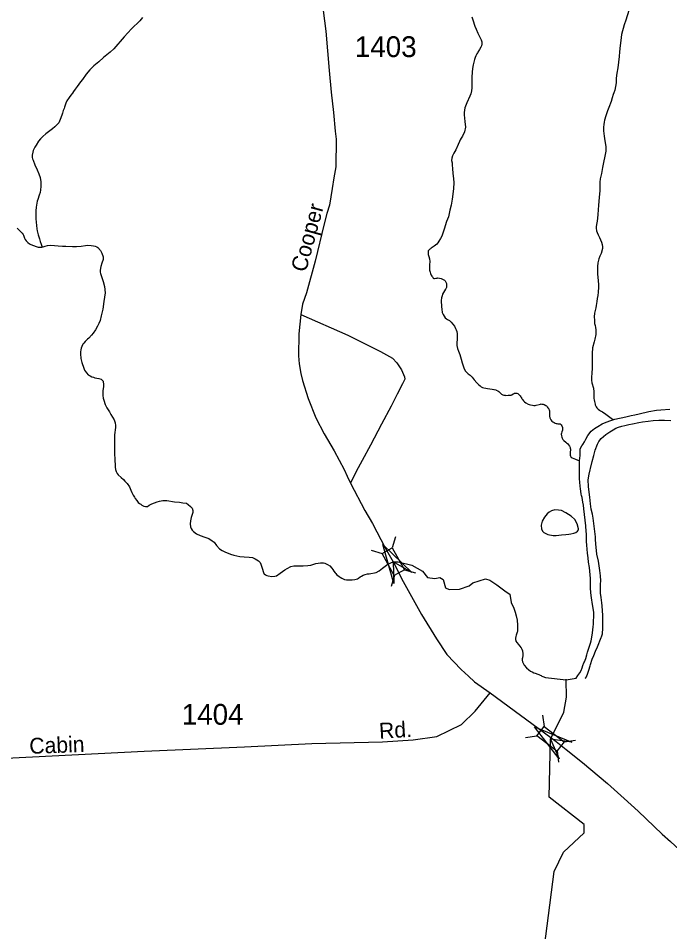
# Model space of a CAD drawing. Extents: x 2220236 to 2384410, y 720751 to 894131.
# Drawn here: x 2306111 to 2310028, y 864576 to 870069 of the extents above; entities that cross this region are included whole.
import ezdxf

# ---------------------------------------------------------------- set-up
doc = ezdxf.new("R2010")
doc.units = 0
doc.layers.add('Default', color=7, linetype='Continuous')

msp = doc.modelspace()

# ---------------------------------------------------------------- linework, layer by layer
at = {"layer": 'Default'}
for p, q in [((2308379.2, 866951.6), (2308360.3, 866885.2)), ((2308232.2, 866869.8), (2308298.6, 866850.9)), ((2308433.5, 866753), (2308499.8, 866734.1)), ((2308373.2, 866719.5), (2308354.3, 866653.1)), ((2309404.9, 866091.7), (2309405.2, 866095.8)), ((2309263.2, 865878.4), (2309272.6, 865810.1)), ((2309161.5, 865744.5), (2309229.9, 865753.8)), ((2309392.7, 865718.4), (2309461.1, 865727.8)), ((2309351, 865663.5), (2309360.4, 865595.1))]:
    msp.add_line(p, q, dxfattribs=at)
for points in [[(2307934.6, 870196.6), (2307960.8, 869990.8), (2307981.2, 869754.2), (2307993, 869623.7), (2308006.6, 869501.7), (2308016.7, 869389.9), (2308021.9, 869341.8), (2308020.1, 869174.7), (2308009.1, 869110.3), (2307999, 869045.9), (2307982.1, 868945.4), (2307966.8, 868895.1), (2307949.9, 868832.4), (2307895.7, 868608.8), (2307844.9, 868417.3), (2307821.2, 868349.5), (2307809.3, 868286.9), (2307797.5, 868171.6), (2307795.8, 868039.5), (2307799.2, 867992), (2307809.3, 867932.7), (2307819.5, 867890.4), (2307855, 867781.9), (2307900.8, 867666.7), (2307949.9, 867570.2), (2308010.8, 867468.5), (2308070.1, 867356.7), (2308088.7, 867316), (2308109, 867273.6), (2308195.4, 867109.3), (2308240.5, 867031), (2308317.3, 866885.6), (2308365.9, 866800.9)], [(2309781.4, 870115.8), (2309763.4, 870057.6), (2309753.4, 870029.2), (2309737.3, 869971.1), (2309733.4, 869935.8), (2309729.4, 869905.2), (2309725.4, 869867.4), (2309723.3, 869839.3), (2309715.3, 869771.8), (2309709.3, 869737.9), (2309707.2, 869709.8), (2309705.4, 869681.1), (2309701.3, 869659.5), (2309697.4, 869637.2), (2309691.5, 869621.3), (2309687.3, 869609.7), (2309681.3, 869591.5), (2309675.4, 869569), (2309661.3, 869531.6), (2309653.4, 869511.5), (2309644.1, 869483.3), (2309635.6, 869455.8), (2309633.3, 869443.5), (2309631.3, 869431), (2309629.4, 869413.7), (2309629.3, 869391.5), (2309631.3, 869375.2), (2309633.4, 869359.8), (2309637.9, 869331.2), (2309643.3, 869297), (2309644.1, 869283.8), (2309643.3, 869269), (2309637.3, 869239.3), (2309629.3, 869201.2), (2309623.3, 869171.3), (2309617.4, 869135.1), (2309609.3, 869103.5), (2309607.3, 869083), (2309607.4, 869032.8), (2309603.3, 868990.8), (2309599.3, 868945.7), (2309595.2, 868889.7), (2309593.3, 868867.4), (2309591.3, 868849.3), (2309589.3, 868839.4), (2309585.2, 868817), (2309585.2, 868807.2), (2309587.3, 868790.9), (2309591.3, 868781.1), (2309597.2, 868767.5), (2309605.3, 868751.4), (2309611.3, 868736.9), (2309617.3, 868723.1), (2309621.2, 868709.5), (2309623.4, 868695.6), (2309623.4, 868684.7), (2309615.3, 868655), (2309607.3, 868639.1), (2309601.2, 868621.6), (2309595.3, 868599.2), (2309593.3, 868576.9), (2309593.3, 868561.3), (2309593.4, 868544.9), (2309593.3, 868531.1), (2309595.3, 868511.3), (2309597.2, 868489.4), (2309599.3, 868468.9), (2309599.4, 868457.5), (2309599.3, 868443.5), (2309597.2, 868431), (2309597.2, 868421.2), (2309595.2, 868401.5)], [(2306859, 870073), (2306842.4, 870054.3), (2306793, 870004.6), (2306748.9, 869957), (2306685.1, 869884.6), (2306663.1, 869864.9), (2306623, 869832.8), (2306595, 869807), (2306565, 869782.8), (2306541, 869758.8), (2306519, 869732.5), (2306496.9, 869700.4), (2306484.9, 869686.9), (2306464.8, 869658.8), (2306452.9, 869642.7), (2306442.9, 869628.5), (2306436.9, 869618.5), (2306427, 869606.5), (2306416.9, 869593.1), (2306402.9, 869572.7), (2306396.9, 869558.4), (2306393, 869546.9), (2306388.9, 869534.3), (2306386.8, 869527), (2306380.9, 869514.3), (2306376.8, 869498.6), (2306372.8, 869487), (2306362.9, 869460.2), (2306355, 869440.3), (2306348.8, 869434.2), (2306330.9, 869416.3), (2306316.8, 869404.3), (2306276.8, 869374.6)], [(2308839, 870077.2), (2308843.1, 870065.7), (2308849.1, 870047.2), (2308853, 870033.3), (2308857.1, 870021.3), (2308865.1, 870003.6), (2308875.1, 869979.4), (2308885.1, 869959.2), (2308891.2, 869947.2), (2308895.1, 869939.2), (2308899.2, 869927.8), (2308899.4, 869913), (2308897.2, 869903.9), (2308892.9, 869894.7), (2308883.9, 869880.3), (2308875.1, 869865.3), (2308872.5, 869861), (2308869.2, 869855.1), (2308863, 869843.4), (2308859, 869833.5), (2308855.1, 869821.7), (2308847, 869789.4), (2308843.1, 869767.2), (2308841, 869745.7), (2308839.1, 869715.2), (2308839.1, 869691.4), (2308839.2, 869669.4), (2308839.1, 869651.2), (2308837, 869633.1), (2308832.4, 869614.1), (2308827.1, 869601.5), (2308809.2, 869561.5), (2308805.2, 869551.4), (2308797.1, 869529.8), (2308794.2, 869515.7), (2308793, 869502.4), (2308793, 869487.8), (2308797, 869447.8), (2308800, 869414.1), (2308793.4, 869386), (2308783, 869359.4), (2308775.1, 869347.4), (2308769.1, 869337.4), (2308765.1, 869327.4), (2308757.1, 869309.1), (2308742.8, 869278.1), (2308731, 869257), (2308727.1, 869249.6), (2308723.1, 869241.3), (2308719, 869227.1), (2308717, 869213), (2308719.2, 869199.1), (2308721, 869185.4), (2308723, 869165.6), (2308725, 869135.3), (2308729, 869105.2), (2308731.1, 869079.1), (2308729.1, 869045.2), (2308725.1, 869011.5), (2308721.1, 868981.1), (2308715, 868945.4), (2308707, 868915.7), (2308697.1, 868875), (2308687, 868847.4), (2308671.1, 868801), (2308662.9, 868771), (2308657, 868759.4), (2308649, 868745), (2308639, 868729), (2308633, 868719), (2308627, 868711.3), (2308612.4, 868699.1), (2308594.3, 868687), (2308589.1, 868683.5), (2308585, 868680.8), (2308579, 868674.9), (2308576.4, 868670.6), (2308575.5, 868668.2), (2308574.9, 868663.2), (2308575.2, 868655), (2308576.1, 868649.2), (2308579.2, 868636.3), (2308582.9, 868623.3), (2308584.3, 868618.5)], [(2306276.8, 869374.6), (2306258.9, 869358.3), (2306244.8, 869344.7), (2306232.8, 869330.2), (2306218.6, 869306.6), (2306210.9, 869294.9), (2306204.8, 869282.2), (2306200.9, 869274.7), (2306197.9, 869263.9), (2306194.8, 869246.6), (2306194.8, 869232.6), (2306196.8, 869222.9), (2306200.7, 869214.8), (2306210.8, 869188.2), (2306224.9, 869158.4), (2306234.9, 869134.2), (2306242.8, 869112.3), (2306246.8, 869086.3), (2306246.2, 869058.4), (2306245, 869037.8), (2306242.3, 869022.1), (2306236.8, 869004.6), (2306228.8, 868978.9), (2306224.8, 868968.9), (2306218.7, 868932.5), (2306216.8, 868910.2), (2306216.8, 868892.2), (2306216.8, 868862.8), (2306218.8, 868842.2), (2306220.8, 868822.7), (2306222.9, 868802.2), (2306224.7, 868790.9), (2306230.7, 868766.5), (2306234.8, 868754.3), (2306238.9, 868742.2), (2306242.8, 868726.8), (2306248.8, 868710.6), (2306252.9, 868698.4), (2306252.7, 868693.6)], [(2306104.8, 868806.3), (2306120.7, 868790.6), (2306134.9, 868776.4), (2306140, 868769.2), (2306142.8, 868764.5), (2306144.8, 868758.8), (2306148.7, 868746.7), (2306153.2, 868738.7), (2306159, 868730.7), (2306162.7, 868726.7), (2306168.8, 868720.3), (2306178.7, 868712.5), (2306186.7, 868708.9), (2306202.8, 868702.1), (2306218.8, 868696.2), (2306230.8, 868692.7), (2306244.8, 868692.2), (2306252.7, 868693.6)], [(2306252.7, 868693.6), (2306260.7, 868694.7), (2306272.7, 868698.4), (2306286.8, 868702.2), (2306302.9, 868704.6), (2306328.8, 868702.3), (2306350.9, 868700.8), (2306376.8, 868698.6), (2306396.8, 868698.5), (2306436.9, 868696.1), (2306460.9, 868696.3), (2306488.8, 868698.2), (2306514.9, 868702.5), (2306529.4, 868703.9), (2306550.5, 868702.4), (2306563, 868700.5), (2306572.9, 868698.5), (2306582.8, 868694.7), (2306589, 868690.9), (2306604.9, 868672.6), (2306614.4, 868655.8), (2306620.9, 868634.6), (2306621, 868618.2), (2306612.8, 868596.7), (2306606.9, 868576.6), (2306603, 868554.5), (2306603, 868542.9), (2306604.8, 868533.9), (2306620.8, 868486.2), (2306628.8, 868456.1), (2306633, 868418.6), (2306624.9, 868366.5), (2306618.8, 868320.4), (2306608.8, 868280.6), (2306603, 868252.3), (2306594.9, 868234), (2306586.8, 868218.1), (2306574.8, 868196.4), (2306560.9, 868176), (2306550.8, 868164.2), (2306534.9, 868146.3), (2306528.1, 868140.2), (2306520.8, 868134.1), (2306512.9, 868126.4), (2306504.9, 868116.3), (2306499.2, 868108.6), (2306492.7, 868096.2), (2306489.5, 868086.2), (2306486.8, 868074.5), (2306485, 868063.8), (2306484.8, 868050.6), (2306487.5, 868023.7), (2306492.7, 867998.5), (2306504.7, 867964.6), (2306509.6, 867953.2), (2306514.8, 867944.4), (2306520.9, 867936.4), (2306532.1, 867925.5), (2306542.6, 867918.5), (2306552.8, 867913.9), (2306562.8, 867910.4), (2306572.5, 867907.4), (2306582.8, 867904.6), (2306594.9, 867902.5), (2306608.9, 867898.2), (2306617, 867891.2), (2306621, 867886.3), (2306622.7, 867882.4), (2306624.7, 867869.3), (2306622.9, 867854.4), (2306619.2, 867828), (2306619.1, 867800.2), (2306620.9, 867785.5), (2306624.8, 867772.4), (2306634.7, 867746.6), (2306644.7, 867726.6), (2306658.9, 867702.4), (2306668.6, 867685.6), (2306678.5, 867670.4), (2306686.9, 867654.3), (2306693.9, 867635.8), (2306696.1, 867621.1), (2306695.8, 867607.3), (2306690.8, 867564.3), (2306688.9, 867504.4), (2306688.9, 867455.9), (2306691.4, 867412.6), (2306693.1, 867382.3), (2306694.8, 867369.9), (2306696.7, 867356.2), (2306700.8, 867344), (2306706.7, 867332), (2306712.9, 867324.1), (2306730.7, 867308.4), (2306743.4, 867296.5), (2306752.8, 867286.3), (2306766.8, 867272.1)], [(2308584.3, 868618.5), (2308585, 868611.1), (2308585.1, 868605.3), (2308583.6, 868588.9), (2308582.9, 868574.8), (2308583.2, 868567.5), (2308584.8, 868553.7), (2308586.9, 868541.4), (2308589, 868534.9), (2308593, 868525.2), (2308597, 868518.8), (2308600.9, 868513.4), (2308603.6, 868509.3), (2308606.5, 868507), (2308608.4, 868505.3), (2308610.4, 868504.5), (2308613, 868504.7), (2308622.9, 868506.9), (2308629.1, 868507.1), (2308632.9, 868507.3), (2308643.6, 868505.9), (2308654.1, 868503.9), (2308661.2, 868501), (2308666.5, 868497.8), (2308673.1, 868493.3), (2308677.9, 868489.3), (2308681, 868485.4), (2308686.3, 868474.8), (2308686.9, 868465.1), (2308685.9, 868451), (2308683, 868442.7), (2308680.9, 868439.4), (2308674.9, 868429.4), (2308668.9, 868419.3), (2308663, 868409.1), (2308659.1, 868400.7), (2308655, 868387.5), (2308654.9, 868371.1), (2308655.1, 868333.3), (2308657, 868319.4), (2308661, 868300.7), (2308667, 868287), (2308671.8, 868277.4), (2308678.9, 868268.7), (2308686.8, 868261.6), (2308693, 868256.8), (2308703.1, 868250.8), (2308707.2, 868247.6), (2308715.1, 868241.3), (2308724.9, 868230.3), (2308733.7, 868216.7), (2308740.2, 868203.9), (2308745, 868195.1), (2308747.7, 868186), (2308750.1, 868172.3), (2308751, 868149.4), (2308750.5, 868138.7), (2308749, 868117.3), (2308749, 868100.9), (2308752.3, 868083.8), (2308759, 868066.9), (2308767.1, 868046.6), (2308775, 868019.1), (2308780.9, 867997.1), (2308787, 867979.4), (2308793, 867960.6), (2308801, 867947.1), (2308809.1, 867939.3), (2308817, 867931.4), (2308829, 867922.9), (2308841.1, 867911), (2308853.1, 867895), (2308869.1, 867876.9), (2308879.1, 867866.5), (2308889.1, 867857.9), (2308895, 867853.3), (2308903, 867849.5), (2308911.1, 867846.6), (2308923, 867844.7), (2308933.5, 867842.5), (2308961.1, 867838.9), (2308969.9, 867837.4), (2308973.6, 867836), (2308981.7, 867833.9), (2308985.1, 867833.2), (2308995.1, 867828.6), (2309000.1, 867824.8), (2309005, 867820.8), (2309011.1, 867814.5), (2309017.3, 867809.1), (2309025.1, 867805.3), (2309031.2, 867803.1), (2309038, 867801.8), (2309043, 867801.2), (2309057.8, 867801.8), (2309070, 867803.1), (2309074.6, 867803.3)], [(2309595.2, 868401.5), (2309591.2, 868383.1), (2309589.3, 868366.6), (2309586.5, 868341.9), (2309583.3, 868327.2), (2309579.3, 868311.4), (2309576.3, 868296.5), (2309573.9, 868273.4), (2309575.3, 868253), (2309576.9, 868233.3), (2309579.2, 868221.2), (2309581.3, 868208.8), (2309583.3, 868194.9), (2309584.5, 868181.1), (2309583.3, 868167.1), (2309577.2, 868138.8), (2309573.2, 868123.3), (2309564.7, 868088.3), (2309561.3, 868052.9), (2309561.3, 868029.1), (2309561.2, 867993.1), (2309561.2, 867962.7), (2309559.3, 867937.2), (2309557.2, 867909.1), (2309557.3, 867892.7), (2309559.1, 867877.2), (2309569.3, 867844.8), (2309571.2, 867822.9), (2309571.3, 867799.1), (2309571.2, 867782.6), (2309573.3, 867775.3), (2309576.6, 867763.9), (2309578.5, 867756.5), (2309579.2, 867749.2), (2309579.8, 867745.2), (2309581.3, 867741), (2309585.3, 867733), (2309589.3, 867726.8), (2309597.3, 867718.1), (2309605.3, 867712.6), (2309611.3, 867708.7), (2309623.3, 867702.7), (2309644.3, 867688.8), (2309659.2, 867677), (2309667.2, 867670.7), (2309675.3, 867664.7), (2309681.3, 867660.7), (2309692.6, 867656.2)], [(2307809.3, 868286.9), (2308093.8, 868163.2), (2308288.5, 868064.9), (2308361.3, 868024.2), (2308388.4, 867997.1), (2308415.5, 867954.8), (2308434.1, 867912.4), (2308435.8, 867898.9), (2308422.3, 867871.7), (2308390.1, 867809.1), (2308352.9, 867736.2), (2308295.3, 867627.8), (2308229.2, 867502.4), (2308178.4, 867409.2), (2308142.9, 867343.1), (2308109, 867273.6)], [(2309074.6, 867803.3), (2309079.1, 867805.1), (2309087, 867811.2), (2309092.2, 867813), (2309095.3, 867813.9), (2309099.1, 867814.9), (2309103.7, 867815.1), (2309108.5, 867814.5), (2309114.8, 867812.3), (2309119.1, 867809.1), (2309125.2, 867802.8), (2309129.2, 867798.9), (2309133.2, 867793.3), (2309135.2, 867789.4), (2309139.2, 867782.9), (2309141.2, 867778.8), (2309143.1, 867775.7), (2309149.2, 867768.5), (2309155.1, 867763), (2309162.5, 867756.9), (2309177, 867749.3), (2309183.1, 867746.9), (2309191.8, 867744.9), (2309203.1, 867742.9), (2309212, 867741.5), (2309219.2, 867741), (2309225.3, 867742), (2309242.7, 867747), (2309251.9, 867748.9), (2309255, 867749.9), (2309259.1, 867749.2), (2309266.7, 867748.7), (2309272.8, 867746.6), (2309283.4, 867741.2), (2309287.1, 867739), (2309289.2, 867736.5), (2309291.1, 867733.3), (2309295.2, 867726.9), (2309297.1, 867724.6), (2309301.2, 867720.6), (2309302.3, 867718.2), (2309303.7, 867715), (2309305.1, 867709.3), (2309305.2, 867701.1), (2309305.1, 867695.3), (2309305.2, 867688.7), (2309305.2, 867687.1), (2309306, 867677.3), (2309308.3, 867666), (2309310.8, 867658.7), (2309313.2, 867654.6), (2309319.1, 867646.7), (2309325.2, 867642.9), (2309329.4, 867639.7), (2309334.1, 867637.5), (2309338.6, 867635.2), (2309345.3, 867632.9), (2309350.1, 867631.5), (2309355.1, 867630.9), (2309367.2, 867630.6), (2309369.2, 867629.9), (2309371.9, 867628.4), (2309375.2, 867625.1), (2309379.3, 867618.7), (2309383.3, 867609.1), (2309384.4, 867600.9), (2309384, 867596.9), (2309383.1, 867592.7), (2309379.1, 867582.7), (2309377.2, 867575.2), (2309376.5, 867568.6), (2309377.1, 867558.8), (2309379.2, 867550.7), (2309381.1, 867545), (2309385.8, 867536.1), (2309391.5, 867529.8), (2309403.1, 867520.4), (2309407.3, 867516.6), (2309413.1, 867511.1), (2309425.1, 867495.1), (2309429, 867488.7), (2309430.4, 867484), (2309431, 867479), (2309430.7, 867472.4), (2309429.3, 867462.5), (2309429.3, 867452.7), (2309430.5, 867441.9), (2309431.8, 867436.4), (2309433.9, 867432.3), (2309436.2, 867430), (2309442.2, 867426), (2309461.2, 867417), (2309475.2, 867411), (2309486.6, 867407.4)], [(2309692.6, 867656.2), (2309698.6, 867658.2), (2309725.5, 867664.1), (2309745.6, 867668.3), (2309771.5, 867674.2), (2309795.7, 867680.2), (2309817.5, 867684.3), (2309843.7, 867690.4), (2309901.8, 867704.2), (2309949.6, 867712.7), (2309973.8, 867714.5), (2310029.6, 867718.4)], [(2309486.6, 867407.4), (2309487.5, 867424.7), (2309489.4, 867440.4), (2309490.4, 867456), (2309489.5, 867472.4), (2309490, 867479), (2309491.6, 867484.7), (2309499.6, 867498.2), (2309505.7, 867505.8), (2309515.4, 867522.7), (2309519.5, 867530.2), (2309523.6, 867538.6), (2309535.9, 867559.5), (2309556.6, 867586.8), (2309576.8, 867602.2), (2309595.5, 867614.6), (2309621.5, 867630.4), (2309646.6, 867641.3), (2309673.5, 867650.6), (2309692.6, 867656.2)], [(2309519.3, 866098.2), (2309522.5, 866101), (2309527.4, 866108.6), (2309536.1, 866130.9), (2309541.4, 866148.6), (2309549.5, 866174.3), (2309551.4, 866182.6), (2309562.7, 866215.1), (2309571.5, 866238.2), (2309581.5, 866264.3), (2309593.4, 866290.2), (2309615.5, 866345.9), (2309617.6, 866350.2), (2309619.5, 866356), (2309623.4, 866368.4), (2309624.6, 866378.3), (2309625.5, 866390.7), (2309625.8, 866413.7), (2309625.4, 866446.5), (2309625.5, 866478.5), (2309621.5, 866536.6), (2309619.6, 866554.5), (2309615.5, 866586.4), (2309611.4, 866612.4), (2309611.1, 866634.6), (2309611.4, 866666.6), (2309613.4, 866686.3), (2309611.9, 866716.7), (2309607.4, 866748.5), (2309603.9, 866777.2), (2309599.5, 866804), (2309589.4, 866846.2), (2309583.5, 866908.4), (2309581.4, 866934.5), (2309581.5, 866950.1), (2309567.5, 867062.8), (2309563.6, 867086.4), (2309555.5, 867116.5), (2309551.4, 867148.4), (2309547.6, 867188.4), (2309541.5, 867234.8), (2309539.5, 867254.5), (2309538.7, 867292.9), (2309543.5, 867326.9), (2309549.6, 867354.2), (2309551.5, 867360.9), (2309561.6, 867403.1), (2309571.6, 867440.3), (2309579.4, 867471.9), (2309593.1, 867507.8), (2309601.6, 867524.6), (2309615.5, 867541.6), (2309629.6, 867554.3), (2309643.5, 867566.5), (2309667.7, 867582.1), (2309687.6, 867594.5), (2309704.4, 867603.4), (2309720.2, 867609.9), (2309739.5, 867616.3), (2309757.5, 867620.4), (2309781.7, 867626.2), (2309803.5, 867630.5), (2309841.6, 867638.7), (2309863.7, 867642.8), (2309897.7, 867646.6), (2309929.6, 867650.5), (2309963.7, 867652.7), (2309997.7, 867652.3), (2310035.6, 867650.6)], [(2309404.9, 866091.7), (2309465.4, 866100.2), (2309475.3, 866116.2), (2309487.4, 866132.3), (2309495.5, 866146.7), (2309501.3, 866164.1), (2309505.4, 866178.1), (2309511.4, 866192.3), (2309515.5, 866199.9), (2309519.9, 866209.9), (2309523.5, 866219.9), (2309529.4, 866242.3), (2309533.4, 866256.5), (2309543.3, 866286.5), (2309551.5, 866312.2), (2309555.3, 866326.2), (2309557.5, 866336.3), (2309563.4, 866374.2), (2309567.9, 866409.8), (2309569.4, 866426.2), (2309569.5, 866444.2), (2309571.5, 866472.1), (2309571.6, 866495.9), (2309570, 866509.1), (2309563.4, 866544), (2309557.6, 866584), (2309553.5, 866614.2), (2309551.1, 866643.6), (2309551.5, 866668.2), (2309551.9, 866701.2), (2309545.5, 866766.6), (2309539.6, 866798.3), (2309537.5, 866824.5), (2309533.6, 866852.1), (2309529.6, 866900.4), (2309527.5, 866922.5), (2309527.4, 866948.7), (2309527.6, 866968.5), (2309525.4, 866982.2), (2309523.4, 867016.8), (2309519.4, 867050.2), (2309511.4, 867118.7), (2309509.5, 867140.9), (2309505.9, 867160.3), (2309503.5, 867174.2), (2309501.6, 867188.1), (2309498.7, 867198.6), (2309496.4, 867207.5), (2309493.5, 867224.6), (2309491.4, 867240.2), (2309489.6, 867256.5), (2309487.6, 867280.2), (2309486.4, 867299.2), (2309485.5, 867350.8), (2309485.6, 867386.8), (2309486.6, 867407.4)], [(2306766.8, 867272.1), (2306780.8, 867252), (2306788.9, 867231.9), (2306794.8, 867218.2), (2306802.9, 867202.1), (2306809.2, 867190.2), (2306814.1, 867182.2), (2306824.9, 867168.6), (2306833.1, 867158.3), (2306840.8, 867152), (2306847.6, 867146.5), (2306854.8, 867141.8), (2306866.8, 867135.9), (2306876.8, 867132.9), (2306883.6, 867133.2), (2306888.9, 867134.2), (2306898.9, 867140.4), (2306914.7, 867148.5), (2306930.7, 867155.7), (2306946.8, 867162), (2306960.1, 867165.1), (2306980.8, 867168.4), (2307004.8, 867168.6), (2307050.8, 867162.3), (2307080.8, 867158.5), (2307100.9, 867156.1), (2307122.1, 867152.8), (2307132.9, 867146), (2307147, 867134.2), (2307156.9, 867122.4), (2307160.6, 867110.1), (2307161, 867102), (2307161, 867096.2), (2307150.9, 867067.9), (2307147, 867048), (2307145.3, 867029.9), (2307146.9, 867010.3), (2307150.9, 867000.7), (2307156.9, 866990.1), (2307164.9, 866982.3), (2307182.8, 866968.2), (2307204.9, 866958.5), (2307232.9, 866948.2), (2307257, 866940.2), (2307276.9, 866927.8), (2307288.9, 866918.5), (2307303, 866898.5), (2307321, 866878), (2307337, 866867.9), (2307352.9, 866860.3), (2307386.9, 866846.1), (2307407, 866840.5), (2307443.7, 866832.8), (2307469, 866829.9), (2307498.9, 866828.7), (2307519, 866826.1), (2307534.9, 866818.6), (2307555, 866806.4), (2307565.1, 866796), (2307569.1, 866786.4), (2307575, 866768.6), (2307587, 866730.5), (2307588.9, 866728.1), (2307596.9, 866721.9), (2307604.9, 866718), (2307613, 866715.9), (2307634.9, 866712), (2307653, 866714.4), (2307664.3, 866717.2), (2307686.9, 866732.2), (2307714.9, 866752.1), (2307728.6, 866760.9), (2307749.9, 866771.6), (2307768.9, 866776.5), (2307797, 866776.1), (2307825, 866776.4), (2307853.1, 866778.4), (2307869.6, 866781.5), (2307889, 866786.3), (2307901, 866790.2), (2307914.7, 866793.1), (2307927.9, 866794.5), (2307940.1, 866795), (2307947.5, 866793.7), (2307954.8, 866791.6), (2307969.9, 866784), (2307983.7, 866775.5), (2307997, 866762.1), (2308003.2, 866754.1), (2308009.1, 866744.6), (2308017.2, 866734.1), (2308020.8, 866729.5), (2308025, 866724.6), (2308033, 866718.4), (2308041.1, 866712.3), (2308047.1, 866708.3), (2308057.1, 866702.1)], [(2309377.4, 866962.4), (2309403.1, 866964.2), (2309421.2, 866967.4), (2309434.1, 866969.5), (2309452.1, 866973.6), (2309464.2, 866977.3), (2309474.1, 866985.1), (2309479.4, 866992.8), (2309480.1, 866999.4), (2309471.9, 867029.3), (2309457.8, 867055.1), (2309435.8, 867075.4), (2309403.5, 867095.5), (2309377.5, 867109.2), (2309359.5, 867110.9), (2309337.4, 867113.2), (2309317.4, 867106.8), (2309303.7, 867099.6), (2309291.4, 867088.5), (2309275.6, 867068.8), (2309261.6, 867044.5), (2309255.7, 867020.4), (2309257.7, 866996.7), (2309265.1, 866983.2), (2309271.9, 866976.8), (2309296, 866964.6), (2309328.1, 866958.5), (2309346.1, 866958.5), (2309377.4, 866962.4)], [(2308057.1, 866702.1), (2308065.1, 866698.5), (2308073, 866694.6), (2308085.1, 866692.7), (2308103.1, 866692.6), (2308119.1, 866692.5), (2308135.1, 866693.9), (2308143, 866695.9), (2308150.7, 866698.6), (2308157.1, 866702.2), (2308167, 866710), (2308175.4, 866715.2), (2308185.2, 866720.6), (2308197.1, 866724.3), (2308211.1, 866728.3), (2308221.1, 866728.7), (2308264.1, 866737.3), (2308281.4, 866745.6), (2308301.3, 866762.2), (2308332.8, 866785.7), (2308365.9, 866800.9), (2308394.7, 866800.9), (2308477.9, 866780.8), (2308541.6, 866745.2), (2308571.8, 866706.3), (2308616.9, 866700.3), (2308646.4, 866707.1), (2308665.2, 866693.5), (2308679.3, 866644), (2308701.3, 866634.3), (2308763.5, 866636.6), (2308823.2, 866657.2), (2308844, 866673.7), (2308919.8, 866698.2), (2308945.8, 866690.1), (2308989.4, 866663.2), (2309043.9, 866620.1), (2309065.9, 866606.2), (2309074.1, 866555.2), (2309091.3, 866522.3), (2309099.3, 866498), (2309105.4, 866476), (2309111.3, 866450), (2309113.3, 866420.5), (2309113.2, 866402.5), (2309113.4, 866388.5), (2309112.5, 866381.9), (2309111.3, 866377), (2309109.3, 866371.9), (2309105.2, 866358.8), (2309103.3, 866352.1), (2309101.3, 866342.2), (2309100.6, 866338.8), (2309100.8, 866334), (2309102.1, 866327.4), (2309103.4, 866324.1), (2309109.2, 866314.5), (2309119.3, 866302.7), (2309125.4, 866296.4), (2309135.3, 866284.4), (2309139.8, 866275.6), (2309143.4, 866265.9), (2309145.4, 866248), (2309145.4, 866238.2), (2309142.5, 866224), (2309141.4, 866218.2)], [(2308365.9, 866800.9), (2308424.8, 866682.3), (2308536.6, 866484.1), (2308626.3, 866338.4), (2308688.8, 866244.2), (2308773.4, 866153), (2308818.4, 866112.2), (2308853.7, 866079.2), (2308947.7, 866012)], [(2309141.4, 866218.2), (2309141.3, 866210), (2309143.4, 866198.7), (2309146.3, 866190.6), (2309153.4, 866178.5), (2309166.9, 866162.6), (2309181.4, 866150.2), (2309191.4, 866144), (2309201.5, 866138.6), (2309211.3, 866134), (2309219, 866130.3), (2309225.3, 866128.2), (2309229.4, 866126.6), (2309235.3, 866124.4), (2309241.4, 866122.3), (2309250.1, 866119.2), (2309254.4, 866116.2), (2309259, 866112.3), (2309264.9, 866110.2), (2309281.9, 866104.1), (2309405.3, 866091.7)], [(2309248.8, 864284.6), (2309332.9, 864937.9), (2309389.9, 865055.2), (2309514, 865171.8), (2309512.9, 865221), (2309303, 865386.4), (2309311.6, 865735.1), (2309390.7, 865897.5), (2309408.2, 865986.1), (2309404.9, 866091.7)], [(2306039.4, 865620.4), (2306869.2, 865661.9), (2307471.7, 865688.5), (2307876.7, 865708.4), (2308301, 865717.6), (2308486.6, 865730.3), (2308627.2, 865749.3), (2308776.2, 865822.4), (2308859.2, 865902.6), (2308947.7, 866012)], [(2308947.7, 866012), (2309312.6, 865743.3)], [(2309312.6, 865743.3), (2309345, 865719.5), (2309404.7, 865672.9), (2309504.1, 865594.6), (2309653.3, 865468.3), (2309754, 865376.7), (2309839.3, 865301.6), (2309983.2, 865163.1), (2310032.9, 865119.4), (2310168.7, 864993.2), (2310309.6, 864860.4), (2310373.6, 864791.3), (2310430.2, 864717), (2310457, 864682.7), (2310478.7, 864646.8), (2310528.8, 864546.1)]]:
    msp.add_lwpolyline(points, dxfattribs=at)
for points in [[(2308369.9, 866671), (2308303.4, 866905.6), (2308478.3, 866735.7), (2308365.9, 866800.9)], [(2308360.3, 866885.2), (2308433.7, 866753.2), (2308372.1, 866718.8), (2308298.6, 866850.9)], [(2309363.5, 865616), (2309214.7, 865809.2), (2309440.2, 865716.2), (2309311.6, 865735.1)], [(2309272.6, 865810.1), (2309392.9, 865718.7), (2309350.2, 865662.5), (2309229.9, 865753.8)]]:
    msp.add_lwpolyline(points, close=True, dxfattribs=at)

# ---------------------------------------------------------------- texts
for s, p in [('1403', (2308134.6, 869835.6)), ('1404', (2307094.1, 865820.9))]:
    msp.add_text(s, height=125, dxfattribs=at).set_placement(p)
for s, rotation, p in [('Cooper', 74.8146, (2307840.5, 868537.5)), ('Rd.', 3.4094, (2308283.2, 865736.5)), ('Cabin', 2.0793, (2306179.3, 865645.6))]:
    msp.add_text(s, height=95, rotation=rotation, dxfattribs=at).set_placement(p)

doc.saveas('drawing.dxf')
